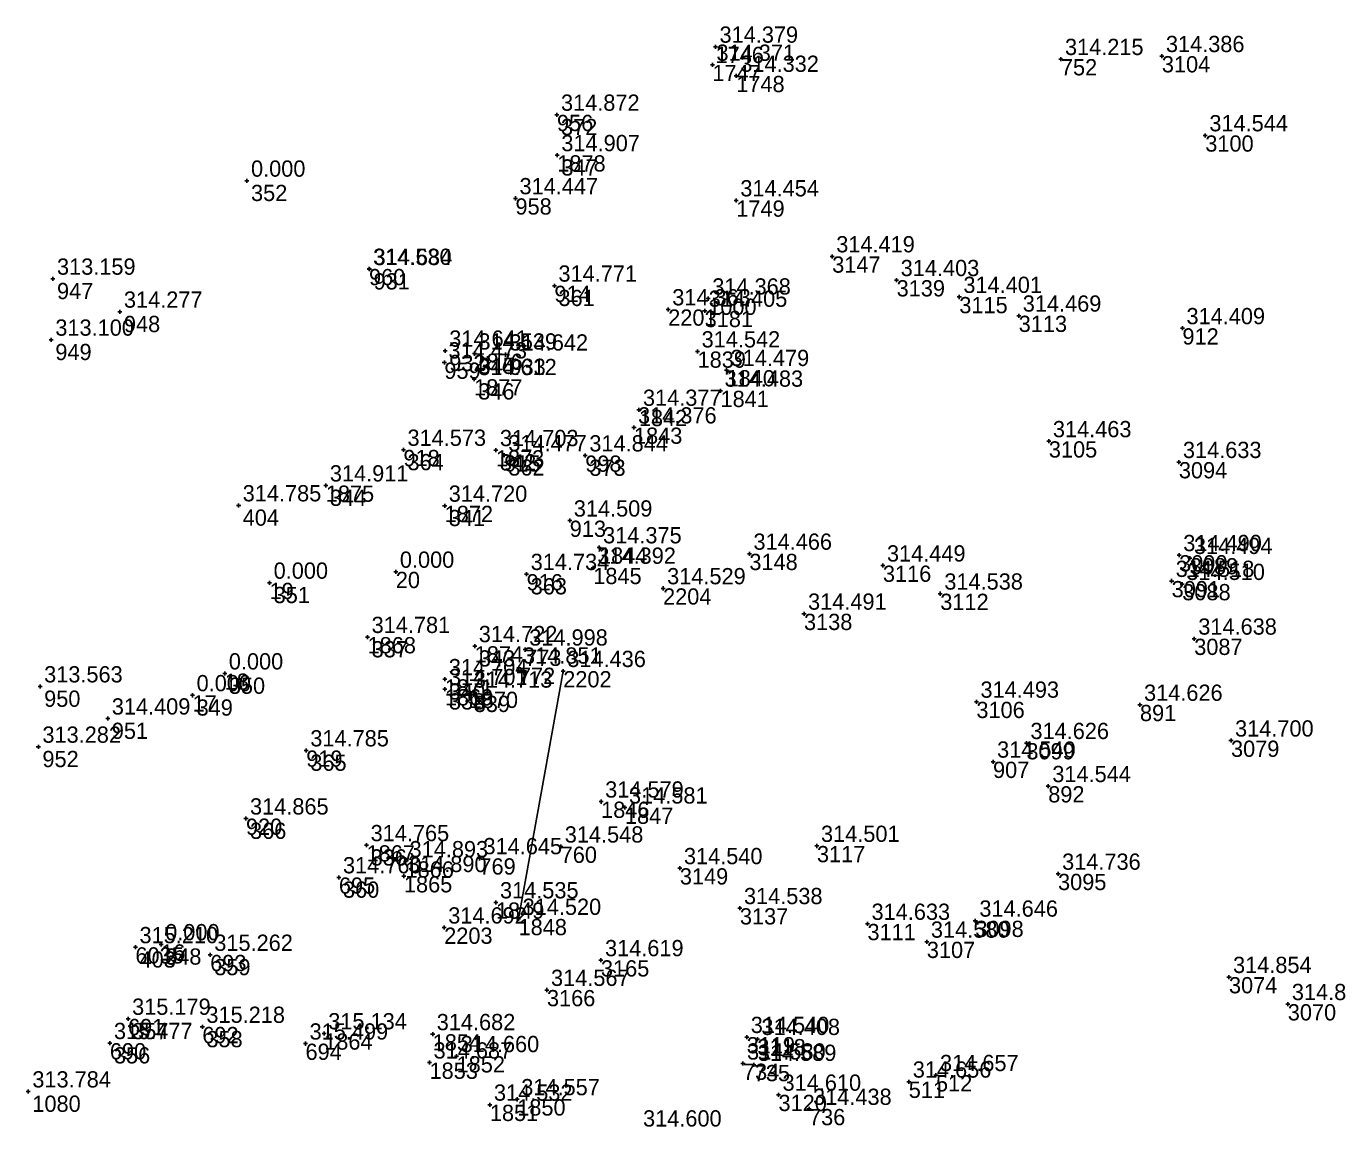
# Model space of a CAD drawing. Extents: x -829398 to -819400, y -1074439 to -1067977.
# Drawn here: x -820686.5 to -820589.6, y -1069165.1 to -1069083.8 of the extents above; entities that cross this region are included whole.
import ezdxf

# ---------------------------------------------------------------- set-up
doc = ezdxf.new("R2010")
doc.units = 0
for name, color, linetype in [('Vrstva 60', 7, 'Continuous'), ('Vrstva 61', 7, 'Continuous'), ('Čísla bodů_doměření_2012', 7, 'Continuous')]:
    doc.layers.add(name, color=color, linetype=linetype)

# ---------------------------------------------------------------- blocks, each defined once
blk = doc.blocks.new('BOD')
at = {"layer": 'Čísla bodů_doměření_2012'}
for p, q in [((-0.15, 0), (0.15, 0)), ((0, -0.15), (0, 0.15))]:
    blk.add_line(p, q, dxfattribs=at)

msp = doc.modelspace()

# ---------------------------------------------------------------- linework, layer by layer
at = {"layer": 'Vrstva 60'}
msp.add_line((-820646.878, -1069131.452), (-820650.177, -1069149.755), dxfattribs=at)

# ---------------------------------------------------------------- block references
for p in [(-820635.637, -1069085.347), (-820610.131, -1069086.256), (-820602.677, -1069086.038), (-820635.863, -1069086.683), (-820634.102, -1069087.497), (-820647.342, -1069090.371), (-820647.342, -1069090.371), (-820599.47, -1069091.889), (-820647.318, -1069093.358), (-820647.318, -1069093.358), (-820670.23, -1069095.24), (-820650.406, -1069096.538), (-820634.101, -1069096.695), (-820627.019, -1069100.828), (-820661.217, -1069101.753), (-820661.18, -1069101.769), (-820684.556, -1069102.48), (-820622.261, -1069102.582), (-820647.531, -1069102.991), (-820647.531, -1069102.991), (-820617.632, -1069103.824), (-820639.129, -1069104.743), (-820636.173, -1069103.946), (-820679.614, -1069104.916), (-820636.435, -1069104.847), (-820613.247, -1069105.205), (-820601.158, -1069106.135), (-820684.679, -1069106.983), (-820655.655, -1069108.665), (-820655.594, -1069107.795), (-820653.438, -1069108.008), (-820653.438, -1069108.008), (-820651.146, -1069108.081), (-820636.96, -1069107.849), (-820634.817, -1069109.223), (-820653.459, -1069109.895), (-820653.459, -1069109.895), (-820635.267, -1069110.75), (-820641.291, -1069112.161), (-820641.654, -1069113.465), (-820611.022, -1069114.48), (-820658.678, -1069115.117), (-820658.678, -1069115.117), (-820651.851, -1069115.139), (-820651.851, -1069115.139), (-820651.233, -1069115.513), (-820651.233, -1069115.513), (-820645.251, -1069115.531), (-820645.251, -1069115.531), (-820601.422, -1069116.016), (-820664.409, -1069117.749), (-820664.409, -1069117.749), (-820670.845, -1069119.217), (-820655.632, -1069119.244), (-820655.632, -1069119.244), (-820646.397, -1069120.339), (-820644.234, -1069122.318), (-820633.133, -1069122.791), (-820601.398, -1069122.892), (-820600.61, -1069123.105), (-820659.24, -1069124.12), (-820644.66, -1069123.827), (-820623.273, -1069123.659), (-820668.56, -1069124.93), (-820668.56, -1069124.93), (-820649.581, -1069124.287), (-820649.581, -1069124.287), (-820601.954, -1069124.799), (-820601.17, -1069125.022), (-820639.506, -1069125.341), (-820619.039, -1069125.735), (-820629.1, -1069127.218), (-820661.326, -1069128.938), (-820661.326, -1069128.938), (-820653.414, -1069129.613), (-820653.414, -1069129.613), (-820649.688, -1069129.867), (-820600.287, -1069129.06), (-820671.87, -1069131.63), (-820671.87, -1069131.63), (-820650.148, -1069131.2), (-820646.878, -1069131.452), (-820685.506, -1069132.588), (-820655.625, -1069132.056), (-820655.625, -1069132.056), (-820655.617, -1069132.788), (-820655.617, -1069132.788), (-820674.25, -1069133.24), (-820674.25, -1069133.24), (-820653.786, -1069132.974), (-820653.786, -1069132.974), (-820616.371, -1069133.718), (-820604.292, -1069133.947), (-820680.51, -1069134.96), (-820612.681, -1069136.77), (-820597.572, -1069136.586), (-820685.633, -1069137.043), (-820665.853, -1069137.313), (-820665.853, -1069137.313), (-820615.143, -1069138.144), (-820611.067, -1069139.95), (-820644.082, -1069141.093), (-820642.32, -1069141.534), (-820670.303, -1069142.343), (-820670.303, -1069142.343), (-820661.4, -1069144.312), (-820661.4, -1069144.312), (-820647.065, -1069144.414), (-820628.145, -1069144.366), (-820658.524, -1069145.501), (-820653.066, -1069145.277), (-820638.266, -1069146.01), (-820610.342, -1069146.424), (-820663.441, -1069146.687), (-820663.441, -1069146.687), (-820658.64, -1069146.594), (-820651.847, -1069148.536), (-820633.833, -1069148.962), (-820650.177, -1069149.755), (-820624.414, -1069150.122), (-820616.451, -1069149.886), (-820655.668, -1069150.394), (-820678.464, -1069151.848), (-820678.464, -1069151.848), (-820676.57, -1069151.63), (-820676.57, -1069151.63), (-820620.03, -1069151.439), (-820672.943, -1069152.41), (-820672.943, -1069152.41), (-820644.092, -1069152.807), (-820597.722, -1069154.047), (-820648.079, -1069155.003), (-820593.378, -1069156.049), (-820679.011, -1069157.135), (-820679.011, -1069157.135), (-820673.525, -1069157.729), (-820673.525, -1069157.729), (-820680.351, -1069158.926), (-820680.351, -1069158.926), (-820665.907, -1069158.964), (-820664.528, -1069158.207), (-820656.518, -1069158.269), (-820633.331, -1069158.478), (-820632.544, -1069158.624), (-820654.751, -1069159.892), (-820656.751, -1069160.364), (-820633.605, -1069160.439), (-820632.811, -1069160.538), (-820621.368, -1069161.774), (-820619.355, -1069161.291), (-820686.377, -1069162.5), (-820630.985, -1069162.742), (-820652.295, -1069163.477), (-820650.275, -1069163.075), (-820628.73, -1069163.787)]:
    msp.add_blockref('BOD', p, dxfattribs=at)

# ---------------------------------------------------------------- texts
for s, p in [('1746', (-820635.637, -1069086.547)), ('752', (-820610.131, -1069087.456)), ('3104', (-820602.677, -1069087.238)), ('1747', (-820635.863, -1069087.883)), ('1748', (-820634.102, -1069088.697)), ('956', (-820647.342, -1069091.571)), ('372', (-820647.042, -1069091.871)), ('3100', (-820599.47, -1069093.089)), ('1878', (-820647.318, -1069094.558)), ('347', (-820647.018, -1069094.858)), ('352', (-820669.93, -1069096.74)), ('958', (-820650.406, -1069097.738)), ('1749', (-820634.101, -1069097.895)), ('960', (-820661.217, -1069102.953)), ('3147', (-820627.019, -1069102.028)), ('931', (-820660.88, -1069103.269)), ('3139', (-820622.261, -1069103.782)), ('947', (-820684.256, -1069103.98)), ('914', (-820647.531, -1069104.191)), ('361', (-820647.231, -1069104.491)), ('1000', (-820636.173, -1069105.146)), ('3115', (-820617.632, -1069105.024)), ('948', (-820679.314, -1069106.416)), ('2201', (-820639.129, -1069105.943)), ('3181', (-820636.435, -1069106.047)), ('3113', (-820613.247, -1069106.405)), ('912', (-820601.158, -1069107.335)), ('949', (-820684.379, -1069108.483)), ('932', (-820655.294, -1069109.295)), ('1876', (-820653.438, -1069109.208)), ('345', (-820653.138, -1069109.508)), ('933', (-820650.846, -1069109.581)), ('1839', (-820636.96, -1069109.049)), ('959', (-820655.655, -1069109.865)), ('1840', (-820634.817, -1069110.423)), ('1877', (-820653.459, -1069111.095)), ('346', (-820653.159, -1069111.395)), ('1841', (-820635.267, -1069111.95)), ('1842', (-820641.291, -1069113.361)), ('1843', (-820641.654, -1069114.665)), ('918', (-820658.678, -1069116.317)), ('1873', (-820651.851, -1069116.339)), ('3105', (-820611.022, -1069115.68)), ('364', (-820658.378, -1069116.617)), ('342', (-820651.551, -1069116.639)), ('915', (-820651.233, -1069116.713)), ('362', (-820650.933, -1069117.013)), ('998', (-820645.251, -1069116.731)), ('373', (-820644.951, -1069117.031)), ('3094', (-820601.422, -1069117.216)), ('1875', (-820664.409, -1069118.949)), ('344', (-820664.109, -1069119.249)), ('404', (-820670.545, -1069120.717)), ('1872', (-820655.632, -1069120.444)), ('341', (-820655.332, -1069120.744)), ('913', (-820646.397, -1069121.539)), ('1844', (-820644.234, -1069123.518)), ('3148', (-820633.133, -1069123.991)), ('3090', (-820601.398, -1069124.092)), ('3089', (-820600.61, -1069124.305)), ('1845', (-820644.66, -1069125.027)), ('3116', (-820623.273, -1069124.859)), ('19', (-820668.56, -1069126.13)), ('20', (-820659.24, -1069125.32)), ('916', (-820649.581, -1069125.487)), ('363', (-820649.281, -1069125.787)), ('3091', (-820601.954, -1069125.999)), ('3088', (-820601.17, -1069126.222)), ('351', (-820668.26, -1069126.43)), ('2204', (-820639.506, -1069126.541)), ('3112', (-820619.039, -1069126.935)), ('3138', (-820629.1, -1069128.418)), ('1868', (-820661.326, -1069130.138)), ('337', (-820661.026, -1069130.438)), ('1874', (-820653.414, -1069130.813)), ('773', (-820649.688, -1069131.067)), ('3087', (-820600.287, -1069130.26)), ('343', (-820653.114, -1069131.113)), ('18', (-820671.87, -1069132.83)), ('772', (-820650.148, -1069132.4)), ('2202', (-820646.878, -1069132.652)), ('350', (-820671.57, -1069133.13)), ('1871', (-820655.625, -1069133.256)), ('1869', (-820655.617, -1069133.988)), ('340', (-820655.325, -1069133.556)), ('950', (-820685.206, -1069134.088)), ('17', (-820674.25, -1069134.44)), ('349', (-820673.95, -1069134.74)), ('338', (-820655.317, -1069134.288)), ('1870', (-820653.786, -1069134.174)), ('339', (-820653.486, -1069134.474)), ('3106', (-820616.371, -1069134.918)), ('891', (-820604.292, -1069135.147)), ('951', (-820680.21, -1069136.46)), ('3079', (-820597.572, -1069137.786)), ('952', (-820685.333, -1069138.543)), ('919', (-820665.853, -1069138.513)), ('365', (-820665.553, -1069138.813)), ('3099', (-820612.681, -1069137.97)), ('907', (-820615.143, -1069139.344)), ('892', (-820611.067, -1069141.15)), ('1846', (-820644.082, -1069142.293)), ('920', (-820670.303, -1069143.543)), ('1847', (-820642.32, -1069142.734)), ('366', (-820670.003, -1069143.843)), ('1867', (-820661.4, -1069145.512)), ('760', (-820647.065, -1069145.614)), ('3117', (-820628.145, -1069145.566)), ('336', (-820661.1, -1069145.812)), ('769', (-820653.066, -1069146.477)), ('1866', (-820658.524, -1069146.701)), ('3149', (-820638.266, -1069147.21)), ('695', (-820663.441, -1069147.887)), ('360', (-820663.141, -1069148.187)), ('1865', (-820658.64, -1069147.794)), ('3095', (-820610.342, -1069147.624)), ('1849', (-820651.847, -1069149.736)), ('3137', (-820633.833, -1069150.162)), ('1848', (-820650.177, -1069150.955)), ('3111', (-820624.414, -1069151.322)), ('3098', (-820616.451, -1069151.086)), ('2203', (-820655.668, -1069151.594)), ('6035', (-820678.464, -1069153.048)), ('403', (-820678.164, -1069153.348)), ('16', (-820676.57, -1069152.83)), ('348', (-820676.27, -1069153.13)), ('3107', (-820620.03, -1069152.639)), ('693', (-820672.943, -1069153.61)), ('359', (-820672.643, -1069153.91)), ('3165', (-820644.092, -1069154.007)), ('3074', (-820597.722, -1069155.247)), ('3166', (-820648.079, -1069156.203)), ('3070', (-820593.378, -1069157.249)), ('691', (-820679.011, -1069158.335)), ('357', (-820678.711, -1069158.635)), ('692', (-820673.525, -1069158.929)), ('690', (-820680.351, -1069160.126)), ('358', (-820673.225, -1069159.229)), ('1864', (-820664.528, -1069159.407)), ('1854', (-820656.518, -1069159.469)), ('3119', (-820633.331, -1069159.678)), ('3118', (-820632.544, -1069159.824)), ('356', (-820680.051, -1069160.426)), ('694', (-820665.907, -1069160.164)), ('1852', (-820654.751, -1069161.092)), ('1853', (-820656.751, -1069161.564)), ('734', (-820633.605, -1069161.639)), ('735', (-820632.811, -1069161.738)), ('511', (-820621.368, -1069162.974)), ('512', (-820619.355, -1069162.491)), ('1080', (-820686.077, -1069164)), ('3120', (-820630.985, -1069163.942)), ('1851', (-820652.295, -1069164.677)), ('1850', (-820650.275, -1069164.275)), ('736', (-820628.73, -1069164.987))]:
    msp.add_text(s, height=1.2, dxfattribs=at).set_placement(p)
at = {"layer": 'Vrstva 61'}
for s, p in [('314.379', (-820635.337, -1069085.047)), ('314.371', (-820635.563, -1069086.383)), ('314.215', (-820609.831, -1069085.956)), ('314.386', (-820602.377, -1069085.738)), ('314.332', (-820633.802, -1069087.197)), ('314.872', (-820647.042, -1069090.071)), ('314.544', (-820599.17, -1069091.589)), ('314.907', (-820647.018, -1069093.058)), ('0.000', (-820669.93, -1069094.94)), ('314.447', (-820650.106, -1069096.238)), ('314.454', (-820633.801, -1069096.395)), ('314.419', (-820626.719, -1069100.528)), ('314.530', (-820660.917, -1069101.453)), ('314.684', (-820660.88, -1069101.469)), ('313.159', (-820684.256, -1069102.18)), ('314.771', (-820647.231, -1069102.691)), ('314.403', (-820621.961, -1069102.282)), ('314.368', (-820635.873, -1069103.646)), ('314.401', (-820617.332, -1069103.524)), ('314.277', (-820679.314, -1069104.616)), ('314.363', (-820638.829, -1069104.443)), ('314.405', (-820636.135, -1069104.547)), ('314.469', (-820612.947, -1069104.905)), ('314.409', (-820600.858, -1069105.835)), ('313.100', (-820684.379, -1069106.683)), ('314.641', (-820655.294, -1069107.495)), ('314.539', (-820653.138, -1069107.708)), ('314.642', (-820650.846, -1069107.781)), ('314.542', (-820636.66, -1069107.549)), ('314.473', (-820655.355, -1069108.365)), ('314.612', (-820653.159, -1069109.595)), ('314.479', (-820634.517, -1069108.923)), ('314.483', (-820634.967, -1069110.45)), ('314.377', (-820640.991, -1069111.861)), ('314.376', (-820641.354, -1069113.165)), ('314.463', (-820610.722, -1069114.18)), ('314.573', (-820658.378, -1069114.817)), ('314.703', (-820651.551, -1069114.839)), ('314.477', (-820650.933, -1069115.213)), ('314.844', (-820644.951, -1069115.231)), ('314.633', (-820601.122, -1069115.716)), ('314.911', (-820664.109, -1069117.449)), ('314.785', (-820670.545, -1069118.917)), ('314.720', (-820655.332, -1069118.944)), ('314.509', (-820646.097, -1069120.039)), ('314.375', (-820643.934, -1069122.018)), ('314.466', (-820632.833, -1069122.491)), ('314.490', (-820601.098, -1069122.592)), ('314.494', (-820600.31, -1069122.805)), ('0.000', (-820658.94, -1069123.82)), ('314.734', (-820649.281, -1069123.987)), ('314.392', (-820644.36, -1069123.527)), ('314.449', (-820622.973, -1069123.359)), ('0.000', (-820668.26, -1069124.63)), ('314.529', (-820639.206, -1069125.041)), ('314.518', (-820601.654, -1069124.499)), ('314.510', (-820600.87, -1069124.722)), ('314.538', (-820618.739, -1069125.435)), ('314.491', (-820628.8, -1069126.918)), ('314.781', (-820661.026, -1069128.638)), ('314.638', (-820599.987, -1069128.76)), ('314.722', (-820653.114, -1069129.313)), ('314.998', (-820649.388, -1069129.567)), ('314.851', (-820649.848, -1069130.9)), ('0.000', (-820671.57, -1069131.33)), ('314.704', (-820655.325, -1069131.756)), ('314.436', (-820646.578, -1069131.152)), ('313.563', (-820685.206, -1069132.288)), ('0.000', (-820673.95, -1069132.94)), ('314.701', (-820655.317, -1069132.488)), ('314.713', (-820653.486, -1069132.674)), ('314.493', (-820616.071, -1069133.418)), ('314.626', (-820603.992, -1069133.647)), ('314.409', (-820680.21, -1069134.66)), ('313.282', (-820685.333, -1069136.743)), ('314.626', (-820612.381, -1069136.47)), ('314.700', (-820597.272, -1069136.286)), ('314.785', (-820665.553, -1069137.013)), ('314.540', (-820614.843, -1069137.844)), ('314.544', (-820610.767, -1069139.65)), ('314.579', (-820643.782, -1069140.793)), ('314.581', (-820642.02, -1069141.234)), ('314.865', (-820670.003, -1069142.043)), ('314.765', (-820661.1, -1069144.012)), ('314.548', (-820646.765, -1069144.114)), ('314.501', (-820627.845, -1069144.066)), ('314.893', (-820658.224, -1069145.201)), ('314.645', (-820652.766, -1069144.977)), ('314.760', (-820663.141, -1069146.387)), ('314.890', (-820658.34, -1069146.294)), ('314.540', (-820637.966, -1069145.71)), ('314.736', (-820610.042, -1069146.124)), ('314.535', (-820651.547, -1069148.236)), ('314.520', (-820649.877, -1069149.455)), ('314.538', (-820633.533, -1069148.662)), ('314.692', (-820655.368, -1069150.094)), ('314.633', (-820624.114, -1069149.822)), ('314.646', (-820616.151, -1069149.586)), ('0.000', (-820676.27, -1069151.33)), ('314.580', (-820619.73, -1069151.139)), ('315.210', (-820678.164, -1069151.548)), ('315.262', (-820672.643, -1069152.11)), ('314.619', (-820643.792, -1069152.507)), ('314.854', (-820597.422, -1069153.747)), ('314.567', (-820647.779, -1069154.703)), ('314.831', (-820593.078, -1069155.749)), ('315.179', (-820678.711, -1069156.835)), ('315.218', (-820673.225, -1069157.429)), ('315.134', (-820664.228, -1069157.907)), ('314.682', (-820656.218, -1069157.969)), ('314.540', (-820633.031, -1069158.178)), ('315.477', (-820680.051, -1069158.626)), ('315.499', (-820665.607, -1069158.664)), ('314.408', (-820632.244, -1069158.324)), ('314.687', (-820656.451, -1069160.064)), ('314.660', (-820654.451, -1069159.592)), ('314.580', (-820633.305, -1069160.139)), ('314.589', (-820632.511, -1069160.238)), ('314.657', (-820619.055, -1069160.991)), ('314.656', (-820621.068, -1069161.474)), ('313.784', (-820686.077, -1069162.2)), ('314.557', (-820649.975, -1069162.775)), ('314.610', (-820630.685, -1069162.442)), ('314.532', (-820651.995, -1069163.177)), ('314.438', (-820628.43, -1069163.487)), ('314.600', (-820640.983, -1069165.084))]:
    msp.add_text(s, height=1.2, dxfattribs=at).set_placement(p)

doc.saveas('drawing.dxf')
